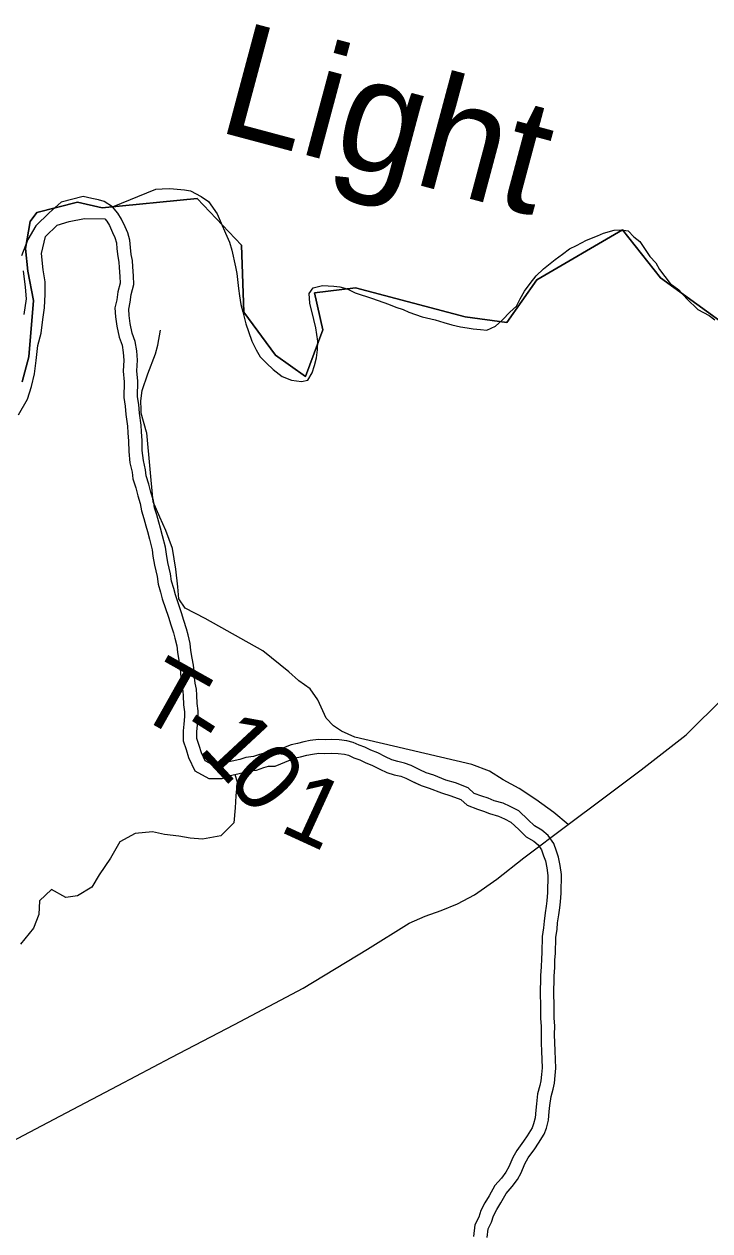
# Model space of a CAD drawing. Extents: x 1310247 to 1664935, y 235267 to 584339.
# Drawn here: x 1524766 to 1527782, y 361036 to 366347 of the extents above; entities that cross this region are included whole.
import ezdxf

# ---------------------------------------------------------------- set-up
doc = ezdxf.new("R2010")
doc.units = 0
for name, color, linetype in [('GM_X_Minor_River', 7, 'Continuous'), ('GM_X_Minor_River_Text', 7, 'Continuous'), ('GM_X_State_Route', 7, 'Continuous'), ('GM_X_Township', 7, 'Continuous'), ('GM_X_Township_Road', 7, 'Continuous'), ('GM_X_Township_Road_Text', 7, 'Continuous')]:
    doc.layers.add(name, color=color, linetype=linetype)

msp = doc.modelspace()

# ---------------------------------------------------------------- linework, layer by layer
at = {"layer": 'GM_X_Minor_River'}
for points in [[(1525153.9, 365543.5), (1525344.9, 365621), (1525372.9, 365622.4), (1525407, 365623.7), (1525470.9, 365618.4), (1525496.8, 365613.8), (1525544.3, 365588.8), (1525575.9, 365566), (1525614.8, 365513.1), (1525631.9, 365470.6), (1525651, 365428), (1525668.2, 365387.6), (1525679.4, 365353.2), (1525695.9, 365278.7), (1525701.3, 365250.5), (1525707.9, 365184.1), (1525713.2, 365152), (1525718.4, 365113.7), (1525727.7, 365081.4), (1525740.6, 365029), (1525751.9, 364994.7), (1525767, 364952.2), (1525786.2, 364913.7), (1525803.6, 364883.3), (1525831, 364854.6), (1525860.5, 364827.9), (1525899.8, 364797), (1525941.5, 364780.1), (1525985.4, 364775.2), (1526013.6, 364780.6), (1526032.3, 364812.3), (1526042.9, 364844.2), (1526051.7, 364878.1), (1526056.4, 364914.1), (1526057.2, 364952.2), (1526048.4, 365010.5), (1526039.2, 365046.8), (1526022.7, 365119.4), (1526019.6, 365161.6), (1526036.2, 365187.3), (1526078.4, 365196.5), (1526128.3, 365193.4), (1526154.3, 365190.8), (1526186.1, 365182.2), (1526221.8, 365165.4), (1526297.3, 365139.7), (1526368.8, 365114.1), (1526400.6, 365101.4), (1526432.4, 365090.8), (1526458.2, 365080.2), (1526515.7, 365058.9), (1526573.5, 365045.7), (1526611.3, 365034.8), (1526647.1, 365024.1), (1526684.9, 365015.2), (1526714.9, 365010.6), (1526740.8, 365006.1), (1526772.7, 365003.4), (1526800.7, 365000.8), (1526839.1, 365018), (1526869.7, 365045.5), (1526902.4, 365078.9), (1526931, 365106.4), (1526947.7, 365138.1), (1526966.4, 365171.8), (1526991.1, 365205.4), (1527017.9, 365238.9), (1527050.5, 365270.3), (1527101.4, 365311.4), (1527133.9, 365334.8), (1527164.5, 365358.2), (1527194.8, 365373.6), (1527239.3, 365396.8), (1527287.8, 365415.8), (1527314, 365427.3), (1527360.3, 365440.4), (1527392.4, 365441.7), (1527422.3, 365437.1), (1527447.7, 365410.5), (1527473.3, 365389.9), (1527494.7, 365359.3), (1527518, 365324.8), (1527543.4, 365296.1), (1527560.8, 365267.7), (1527607.5, 365206.5), (1527645, 365177.7), (1527680.2, 365138.8), (1527729.2, 365091.6), (1527778.7, 365064.5), (1527804.3, 365046)], [(1524928.5, 365563.9), (1524875.5, 365516.6), (1524816.4, 365459.4), (1524781.3, 365399.7), (1524754, 365327.9)], [(1525153.9, 365543.5), (1525118.2, 365567.2), (1525092.4, 365573.8), (1525062.6, 365580.4), (1525024.8, 365589.3), (1524928.5, 365563.9)], [(1526506.1, 363065.3), (1526468.6, 363084.2), (1526438.9, 363094.8), (1526409.1, 363101.5), (1526383.3, 363110.1), (1526355.6, 363122.8), (1526322, 363139.6), (1526290.4, 363152.3), (1526264.7, 363164.9), (1526238.9, 363173.5), (1526213.2, 363186.1), (1526185.4, 363192.8), (1526151.6, 363197.5), (1526115.6, 363198.3), (1526089.6, 363196.9), (1526059.7, 363199.5), (1526023.7, 363194.3), (1525995.6, 363188.9), (1525967.5, 363181.5), (1525939.4, 363176.1), (1525913.2, 363164.7), (1525858.7, 363141.8), (1525832.8, 363142.4), (1525800.6, 363133.1), (1525774.4, 363123.7), (1525740.4, 363120.4), (1525714.2, 363111), (1525680.1, 363103.7), (1525654, 363098.3), (1525625.8, 363086.8), (1525593.9, 363087.6), (1525562.3, 363104.3), (1525545.1, 363140.8), (1525535.9, 363173.1), (1525524.6, 363203.4), (1525525.3, 363233.5), (1525527.9, 363261.5), (1525530.7, 363297.6), (1525531.3, 363325.6), (1525526, 363357.8), (1525524.9, 363394), (1525523.4, 363420.1), (1525518, 363446.3), (1525514.6, 363472.4), (1525513.3, 363500.5), (1525509.9, 363526.7), (1525504.5, 363556.9), (1525499.3, 363591.1), (1525496, 363621.2), (1525486.9, 363659.6), (1525479.5, 363685.8), (1525468.3, 363722.1), (1525457.1, 363756.5), (1525430.9, 363835.3), (1525423.5, 363863.5), (1525414.3, 363895.8), (1525409, 363928), (1525398.2, 363978.4), (1525391, 364014.7), (1525387.7, 364044.8), (1525374.8, 364095.3), (1525365.6, 364129.6), (1525358.2, 364155.8), (1525348.9, 364188.1), (1525339.6, 364218.4), (1525334.4, 364250.6), (1525323.2, 364287), (1525314, 364323.3), (1525302.8, 364359.6), (1525299.4, 364385.8), (1525290.4, 364426.1), (1525285.4, 364470.3), (1525284.3, 364514.5), (1525281.2, 364552.7), (1525279.9, 364582.8), (1525273.1, 364635.1), (1525269.9, 364673.2), (1525264.7, 364707.5), (1525266.2, 364775.6), (1525261.3, 364821.9), (1525264.3, 364867.9), (1525261.3, 364910.1), (1525254.2, 364950.4), (1525241, 364986.8), (1525232, 365029.1), (1525226.8, 365065.3), (1525225.4, 365093.5), (1525232.1, 365123.4), (1525236.8, 365157.4), (1525247.8, 365201.2), (1525246.7, 365239.4), (1525243.6, 365279.6), (1525242.2, 365307.7), (1525236.8, 365333.9), (1525233.5, 365364), (1525230.2, 365396.2), (1525220.9, 365428.5), (1525209.6, 365454.8), (1525194.4, 365489.3), (1525177, 365515.7), (1525153.9, 365543.5)], [(1524963.2, 365479), (1525031.4, 365492.5), (1525120.4, 365489.9)], [(1525119.9, 365490.5), (1525120.2, 365490.2)], [(1524740.3, 364627.3), (1524779.6, 364696.9), (1524798.6, 364752.8), (1524811.6, 364808.8), (1524818.5, 364866.9), (1524825.7, 364933.1), (1524840.6, 364987), (1524847.6, 365047.2), (1524854.5, 365099.3), (1524857.5, 365159.5), (1524858.4, 365213.7), (1524849.3, 365266), (1524842.5, 365338.4), (1524859.7, 365412.4), (1524910.7, 365461.8), (1524963.2, 365479)], [(1525120.4, 365489.9), (1525128.7, 365479.9), (1525141.5, 365460.5), (1525154.6, 365430.8), (1525164.3, 365408.2), (1525171.1, 365384.8), (1525173.8, 365357.7), (1525177.5, 365324.5), (1525182.5, 365300.1), (1525183.7, 365275.8), (1525186.7, 365236.2), (1525187.6, 365207.8), (1525177.9, 365168.8), (1525173, 365134.1), (1525165.1, 365098.6), (1525167, 365059.6), (1525172.9, 365018.6), (1525183.2, 364970.2), (1525196, 364934.9), (1525201.6, 364902.7), (1525204.2, 364867.7), (1525201.1, 364820.6), (1525206.2, 364773.1), (1525204.6, 364703.6), (1525210.3, 364666.2), (1525213.4, 364628.7), (1525220.1, 364577.6), (1525221.3, 364548.9), (1525224.4, 364511.3), (1525225.4, 364466.3), (1525231.1, 364416.1), (1525240.3, 364375.3), (1525244, 364346.8), (1525256.2, 364307.1), (1525265.4, 364270.8), (1525275.8, 364236.9), (1525281.1, 364204.7), (1525291.4, 364171), (1525300.5, 364139.4), (1525307.7, 364113.6), (1525316.8, 364080.1), (1525328.5, 364034.1), (1525331.6, 364005.6), (1525339.4, 363966.3), (1525350, 363916.9), (1525355.6, 363882.7), (1525365.7, 363847.7), (1525373.3, 363818.3), (1525400.1, 363737.7), (1525411.1, 363704), (1525421.9, 363668.8), (1525428.8, 363644.5), (1525436.8, 363611), (1525439.8, 363583.3), (1525445.3, 363547.1), (1525450.5, 363517.6), (1525453.5, 363495.2), (1525454.8, 363467.1), (1525458.8, 363436.3), (1525463.8, 363412.3), (1525464.9, 363391.4), (1525466.2, 363352), (1525471.2, 363321.4), (1525470.7, 363300.6), (1525468.1, 363266.6), (1525465.3, 363237), (1525464.3, 363193.3), (1525478.9, 363154.3), (1525488.8, 363119.6), (1525516.5, 363060.7), (1525578.3, 363027.9), (1525636.9, 363026.6), (1525671.5, 363040.6), (1525692.5, 363045), (1525730.7, 363053.1), (1525753.7, 363061.4), (1525787.7, 363064.6), (1525819.2, 363076), (1525840.6, 363082.2), (1525870.2, 363081.6), (1525936.8, 363109.5), (1525957.3, 363118.5), (1525980.8, 363123), (1526008.9, 363130.4), (1526033.6, 363135.1), (1526061.4, 363139.1), (1526088.6, 363136.7), (1526116.6, 363138.3), (1526146.7, 363137.6), (1526174.3, 363133.7), (1526192.8, 363129.3), (1526216.1, 363117.9), (1526241.9, 363109.3), (1526265.9, 363097.5), (1526297.4, 363084.8), (1526329.7, 363068.6), (1526361.3, 363054.2), (1526393, 363043.6), (1526422.1, 363037.1), (1526444.9, 363028.9), (1526480, 363011.2)], [(1525120.4, 365489.9), (1525128.7, 365479.9), (1525141.5, 365460.5), (1525154.6, 365430.8), (1525164.3, 365408.2), (1525171.1, 365384.8), (1525173.8, 365357.7), (1525177.5, 365324.5), (1525182.5, 365300.1), (1525183.7, 365275.8), (1525186.7, 365236.2), (1525187.6, 365207.8), (1525177.9, 365168.8), (1525173, 365134.1), (1525165.1, 365098.6), (1525167, 365059.6), (1525172.9, 365018.6), (1525183.2, 364970.2), (1525196, 364934.9), (1525201.6, 364902.7), (1525204.2, 364867.7), (1525201.1, 364820.6), (1525206.2, 364773.1), (1525204.6, 364703.6), (1525210.3, 364666.2), (1525213.4, 364628.7), (1525220.1, 364577.6), (1525221.3, 364548.9), (1525224.4, 364511.3), (1525225.4, 364466.3), (1525231.1, 364416.1), (1525240.3, 364375.3), (1525244, 364346.8), (1525256.2, 364307.1), (1525265.4, 364270.8), (1525275.8, 364236.9), (1525281.1, 364204.7), (1525291.4, 364171), (1525300.5, 364139.4), (1525307.7, 364113.6), (1525316.8, 364080.1), (1525328.5, 364034.1), (1525331.6, 364005.6), (1525339.4, 363966.3), (1525350, 363916.9), (1525355.6, 363882.7), (1525365.7, 363847.7), (1525373.3, 363818.3), (1525400.1, 363737.7), (1525411.1, 363704), (1525421.9, 363668.8), (1525428.8, 363644.5), (1525436.8, 363611), (1525439.8, 363583.3), (1525445.3, 363547.1), (1525450.5, 363517.6), (1525453.5, 363495.2), (1525454.8, 363467.1), (1525458.8, 363436.3), (1525463.8, 363412.3), (1525464.9, 363391.4), (1525466.2, 363352), (1525471.2, 363321.4), (1525470.7, 363300.6), (1525468.1, 363266.6), (1525465.3, 363237), (1525464.3, 363193.3), (1525478.9, 363154.3), (1525488.8, 363119.6), (1525516.5, 363060.7), (1525578.3, 363027.9), (1525636.9, 363026.6), (1525671.5, 363040.6), (1525692.5, 363045), (1525730.7, 363053.1), (1525753.7, 363061.4), (1525787.7, 363064.6), (1525819.2, 363076), (1525840.6, 363082.2), (1525870.2, 363081.6), (1525936.8, 363109.5), (1525957.3, 363118.5), (1525980.8, 363123), (1526008.9, 363130.4), (1526033.6, 363135.1), (1526061.4, 363139.1), (1526088.6, 363136.7), (1526116.6, 363138.3), (1526146.7, 363137.6), (1526174.3, 363133.7), (1526192.8, 363129.3), (1526216.1, 363117.9), (1526241.9, 363109.3), (1526265.9, 363097.5), (1526297.4, 363084.8), (1526329.7, 363068.6), (1526361.3, 363054.2), (1526393, 363043.6), (1526422.1, 363037.1), (1526444.9, 363028.9), (1526479.1, 363011.7)], [(1524760.9, 365261.5), (1524769.8, 365189), (1524774.9, 365138.8), (1524763.7, 365068.7)], [(1526801.5, 361006.9), (1526806.3, 361044.9), (1526821, 361074.6), (1526829.6, 361102.5), (1526844.2, 361130.3), (1526862.8, 361160), (1526885.8, 361201.6), (1526912.4, 361231.1), (1526935.1, 361262.7), (1526951.7, 361292.4), (1526968.6, 361332.1), (1526983.1, 361357.8), (1527012, 361397.3), (1527028.5, 361423), (1527053.4, 361462.6), (1527063.9, 361488.4), (1527072.7, 361524.3), (1527075.6, 361562.4), (1527078.2, 361588.4), (1527083.1, 361628.4), (1527091.8, 361660.3), (1527098.3, 361686.2), (1527101.1, 361720.3), (1527103.8, 361752.3), (1527101.5, 361828.6), (1527100.3, 361864.7), (1527099.1, 361898.8), (1527100, 361938.9), (1527096.8, 361973.1), (1527097.5, 362005.1), (1527096.2, 362037.3), (1527095, 362073.4), (1527096.9, 362157.6), (1527099.8, 362195.6), (1527100.5, 362229.7), (1527103.2, 362257.7), (1527104.7, 362327.9), (1527109.5, 362363.9), (1527112.2, 362391.9), (1527117, 362427.9), (1527121.6, 362457.9), (1527124.2, 362483.9), (1527127.1, 362522), (1527128.9, 362604.2), (1527123.8, 362644.4), (1527116.6, 362680.6), (1527107.2, 362706.9), (1527096, 362741.3), (1527070.8, 362775.9), (1527043.4, 362800.6), (1527009.9, 362819.4), (1526982.5, 362846.1), (1526941.5, 362885.1), (1526903.9, 362904), (1526872.3, 362918.7), (1526832.6, 362929.6), (1526806.9, 362940.2), (1526779.1, 362948.9), (1526745.5, 362961.7), (1526718, 362986.3), (1526662.6, 363007.6), (1526620.9, 363020.6), (1526567.5, 363041.8), (1526533.8, 363052.6), (1526506.1, 363065.3)], [(1525692.5, 363045), (1525702.4, 363012.7), (1525697.3, 362950.5), (1525694.4, 362898.3), (1525687.3, 362832.2), (1525630.2, 362774.9), (1525549.7, 362760.2), (1525495.6, 362765.1), (1525445.6, 362774), (1525383.5, 362781.1), (1525329.6, 362792), (1525253.2, 362785.3), (1525186.4, 362748.2), (1525145.1, 362676.6), (1525095.7, 362603.2), (1525062.7, 362549.5), (1524999.9, 362510.4), (1524949.6, 362503.2), (1524886, 362538.4), (1524833, 362489.1), (1524830, 362428.9), (1524806.9, 362369.1), (1524749.6, 362297.7)], [(1526480, 363011.2), (1526512.1, 362996.5), (1526547.3, 362985.3), (1526600.9, 362964), (1526642.9, 362950.9), (1526686.2, 362934.3), (1526713.7, 362909.5), (1526759.5, 362892.1), (1526786.5, 362883.7), (1526813.2, 362872.8), (1526851.5, 362862.2), (1526877.8, 362850), (1526906.6, 362835.5), (1526940.9, 362802.8), (1526973.7, 362770.9), (1527008.2, 362751.5), (1527026, 362735.5), (1527041.9, 362713.6), (1527050.5, 362687.5), (1527058.6, 362664.6), (1527064.5, 362634.8), (1527068.8, 362601), (1527067.1, 362524.9), (1527064.4, 362489.1), (1527062.1, 362465.5), (1527057.6, 362436.5), (1527052.5, 362398.7), (1527049.9, 362370.7), (1527044.8, 362332.6), (1527043.2, 362261.2), (1527040.6, 362233.2), (1527039.8, 362198.6), (1527037, 362160.5), (1527035, 362073.1), (1527036.3, 362035.1), (1527037.5, 362004.6), (1527036.7, 361970.9), (1527039.9, 361936.7), (1527039.1, 361898.4), (1527040.4, 361862.6), (1527041.6, 361826.7), (1527043.7, 361753.9), (1527041.3, 361725.2), (1527038.9, 361696.1), (1527033.7, 361675.6), (1527024, 361640), (1527018.5, 361595), (1527015.8, 361567.6), (1527013.3, 361533.8), (1527006.7, 361507), (1526999.8, 361490.1), (1526977.9, 361455.2), (1526962.5, 361431.3), (1526932.6, 361390.4), (1526914.7, 361358.7), (1526897.8, 361318.8), (1526884.4, 361294.9), (1526865.6, 361268.8), (1526836.6, 361236.6), (1526811.1, 361190.4), (1526792.2, 361160.3), (1526773.9, 361125.6), (1526765.1, 361096.9), (1526748.1, 361062.4), (1526741.6, 361011.4)], [(1526481.2, 363010.7), (1526512.1, 362996.5), (1526547.3, 362985.3), (1526600.9, 362964), (1526642.9, 362950.9), (1526686.2, 362934.3), (1526713.7, 362909.5), (1526759.5, 362892.1), (1526786.5, 362883.7), (1526813.2, 362872.8), (1526851.5, 362862.2), (1526877.8, 362850), (1526906.6, 362835.5), (1526940.9, 362802.8), (1526973.7, 362770.9), (1527008.2, 362751.5), (1527026, 362735.5), (1527041.9, 362713.6), (1527050.5, 362687.5), (1527058.6, 362664.6), (1527064.5, 362634.8), (1527068.8, 362601), (1527067.1, 362524.9), (1527064.4, 362489.1), (1527062.1, 362465.5), (1527057.6, 362436.5), (1527052.5, 362398.7), (1527049.9, 362370.7), (1527044.8, 362332.6), (1527043.2, 362261.2), (1527040.6, 362233.2), (1527039.8, 362198.6), (1527037, 362160.5), (1527035, 362073.1), (1527036.3, 362035.1), (1527037.5, 362004.6), (1527036.7, 361970.9), (1527039.9, 361936.7), (1527039.1, 361898.4), (1527040.4, 361862.6), (1527041.6, 361826.7), (1527043.7, 361753.9), (1527041.3, 361725.2), (1527038.9, 361696.1), (1527033.7, 361675.6), (1527024, 361640), (1527018.5, 361595), (1527015.8, 361567.6), (1527013.3, 361533.8), (1527006.7, 361507), (1526999.8, 361490.1), (1526977.9, 361455.2), (1526962.5, 361431.3), (1526932.6, 361390.4), (1526914.7, 361358.7), (1526897.8, 361318.8), (1526884.4, 361294.9), (1526865.6, 361268.8), (1526836.6, 361236.6), (1526811.1, 361190.4), (1526792.2, 361160.3), (1526773.9, 361125.6), (1526765.1, 361096.9), (1526748.1, 361062.4), (1526741.6, 361011.4)]]:
    msp.add_lwpolyline(points, dxfattribs=at)
at = {"layer": 'GM_X_State_Route'}
msp.add_lwpolyline([(1524629.3, 361386.9), (1524951, 361556.6), (1525179.1, 361675.6), (1525412.7, 361800.1), (1525690.4, 361944.5), (1525992.3, 362104.3), (1526275.5, 362275.6), (1526458.4, 362391.3), (1526529.5, 362422.1), (1526600, 362446.9), (1526671.6, 362476.1), (1526747.1, 362515.8), (1526845.4, 362584.7), (1526963.1, 362678.3), (1527158.5, 362824.4), (1527310.2, 362937.2), (1527479.5, 363066.1), (1527677.7, 363219.3), (1527844.7, 363385.6), (1527970.8, 363502.8), (1528058.2, 363593.7), (1528181, 363715.7), (1528233.4, 363766.5)], dxfattribs=at)
at = {"layer": 'GM_X_Township'}
for points in [[(1524756.8, 364773.4), (1524786.6, 364882.7), (1524806.5, 365131), (1524781.6, 365260.1), (1524771.7, 365359.4), (1524791.6, 365478.6), (1524821.3, 365518.3), (1525000.1, 365563), (1525109.4, 365538.7), (1525526.9, 365579.4), (1525722, 365374.4), (1525731.4, 365079.4), (1525870.9, 364889.8), (1526002.6, 364796.6), (1526079.1, 365001.5), (1526042.8, 365164.7), (1526223.1, 365186.8), (1526705.6, 365059.7), (1526888.7, 365033.6), (1527020.7, 365221.2), (1527397.2, 365441.5), (1527564.2, 365231.2), (1527825.6, 365040.9)], [(1527825.6, 365040.9), (1527564.2, 365231.2), (1527397.2, 365441.5), (1527020.7, 365221.2), (1526888.7, 365033.6), (1526705.6, 365059.7), (1526223.1, 365186.8), (1526042.8, 365164.7), (1526079.1, 365001.5), (1526002.6, 364796.6), (1525870.9, 364889.8), (1525731.4, 365079.4), (1525722, 365374.4), (1525526.9, 365579.4), (1525109.4, 365538.7), (1525000.1, 365563), (1524821.3, 365518.3), (1524791.6, 365478.6), (1524771.7, 365359.4), (1524781.6, 365260.1), (1524806.5, 365131), (1524786.6, 364882.7), (1524756.8, 364773.4)]]:
    msp.add_lwpolyline(points, dxfattribs=at)
at = {"layer": 'GM_X_Township_Road'}
for points in [[(1525280.2, 364651.5), (1525279.5, 364688.9), (1525284.4, 364735), (1525309.8, 364808.7), (1525343.5, 364896.4), (1525354.2, 364934.2), (1525365.4, 365000.3)], [(1525304.3, 364551.4), (1525280.5, 364634.7), (1525280.2, 364649.5), (1525280.2, 364651.5)], [(1525971.6, 363459), (1525929.6, 363496.9), (1525815.5, 363588.5), (1525562.4, 363731.9), (1525474.3, 363776.9), (1525445.8, 363818.3), (1525441.4, 363870.2), (1525432.8, 363948.8), (1525418.1, 364039.5), (1525388.7, 364118.1), (1525361.9, 364176.9), (1525333.4, 364244.5), (1525304.9, 364549.2), (1525304.3, 364551.4)], [(1527158.5, 362824.4), (1527095.2, 362877), (1527016.7, 362934.9), (1526943.5, 362983.7), (1526872.6, 363021.1), (1526812.3, 363059.2), (1526734.7, 363088.2), (1526597.1, 363120.8), (1526390.1, 363170.3), (1526220.7, 363209.2), (1526161.1, 363235.1), (1526126.5, 363258.5), (1526093.7, 363292.2), (1526057.4, 363373.4), (1526023.8, 363422.6), (1525973.6, 363457.2), (1525971.6, 363459)]]:
    msp.add_lwpolyline(points, dxfattribs=at)

# ---------------------------------------------------------------- texts
at = {"layer": 'GM_X_Minor_River_Text'}
msp.add_text('Light', height=499.98, rotation=345.0409, dxfattribs=at).set_placement((1525604.5, 365878.4))
at = {"layer": 'GM_X_Township_Road_Text'}
for s, rotation, p in [('T', 330.6682, (1525244.4, 363313.8)), ('-', 327.6686, (1525436.4, 363206)), ('1', 312.8874, (1525524.8, 363153.2)), ('0', 311.124, (1525649, 363019.6)), ('1', 335.3736, (1525880.6, 362798.2))]:
    msp.add_text(s, height=300, rotation=rotation, dxfattribs=at).set_placement(p)

doc.saveas('drawing.dxf')
